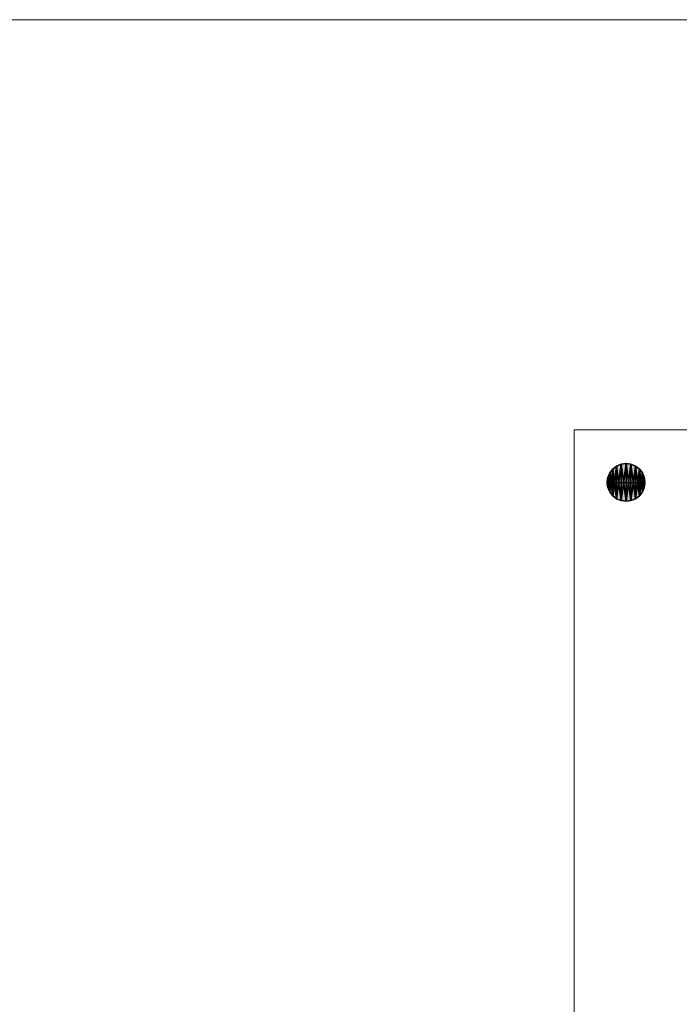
# Model space of a CAD drawing. Header units: inches. Extents: x 15 to 546804, y -66 to 267312.
# Tile 440 of 478: x 429543 to 437067, y 151306 to 162531. Entities that reach past the tile are written whole.
import ezdxf

# ---------------------------------------------------------------- set-up
doc = ezdxf.new("R2010")
doc.units = ezdxf.units.IN
doc.header["$MEASUREMENT"] = 0
doc.layers.add('inbraakbeveiliging', color=5, linetype='Continuous')

msp = doc.modelspace()

# ---------------------------------------------------------------- hatches: boundary and pattern name
at = {"lineweight": 20}
h = msp.add_hatch(color=7, dxfattribs=at)
h.dxf.hatch_style = 1
h.paths.add_polyline_path([(436460, 157471), (436460, 157256), (436675, 157256, 0.414214)])
h.paths.add_polyline_path([(436460, 157471, 0.414214), (436244, 157256), (436460, 157256)])
h.paths.add_polyline_path([(436460, 157256), (436244, 157256, 0.414214), (436460, 157040)])
h.paths.add_polyline_path([(436675, 157256), (436460, 157256), (436460, 157040, 0.414214)])

# ---------------------------------------------------------------- linework, layer by layer
at = {"color": 7, "lineweight": 20}
for p, q in [((435867, 157856), (451467, 157856)), ((435867, 143456), (435867, 157856)), ((435867, 143456, 300), (435867, 157856, 300)), ((435867, 157856), (435867, 157856, 300)), ((435867, 157856, 300), (451467, 157856, 300)), ((435867, 143456, 7500), (435867, 157856, 7500)), ((435867, 157856, 7500), (451467, 157856, 7500)), ((435867, 143456), (435867, 157856)), ((435867, 157856), (451467, 157856))]:
    msp.add_line(p, q, dxfattribs=at)
at = {"color": 7}
for p, q in [((436307, 157408, 0), (436307, 157408, 7000)), ((436352, 157442, 0), (436352, 157442, 7000)), ((436404, 157464, 0), (436404, 157464, 7000)), ((436460, 157479, 0), (436460, 157471, 0)), ((436460, 157471, 0), (436460, 157471, 7000)), ((436460, 157471, 0), (436460, 157040, 0)), ((436515, 157464, 0), (436515, 157464, 7000)), ((436567, 157442, 0), (436567, 157442, 7000)), ((436612, 157408, 0), (436612, 157408, 7000)), ((436251, 157311, 0), (436251, 157311, 7000)), ((436273, 157363, 0), (436273, 157363, 7000)), ((436646, 157363, 0), (436646, 157363, 7000)), ((436668, 157311, 0), (436668, 157311, 7000)), ((436236, 157256, 0), (436244, 157256, 0)), ((436244, 157256, 0), (436244, 157256, 7000)), ((436244, 157256, 0), (436675, 157256, 0)), ((436251, 157200, 0), (436251, 157200, 7000)), ((436668, 157200, 0), (436668, 157200, 7000)), ((436675, 157256, 0), (436675, 157256, 7000)), ((436273, 157148, 0), (436273, 157148, 7000)), ((436307, 157103, 0), (436307, 157103, 7000)), ((436352, 157069, 0), (436352, 157069, 7000)), ((436404, 157048, 0), (436404, 157048, 7000)), ((436460, 157040, 0), (436460, 157040, 7000)), ((436515, 157048, 0), (436515, 157048, 7000)), ((436567, 157069, 0), (436567, 157069, 7000)), ((436612, 157103, 0), (436612, 157103, 7000)), ((436646, 157148, 0), (436646, 157148, 7000))]:
    msp.add_line(p, q, dxfattribs=at)
for centre in [(436460, 157256, 7000), (436460, 157256, 0)]:
    msp.add_circle(centre, 215, dxfattribs=at)
at = {"color": 7, "lineweight": 20}
for points, invisible_edges in [([(435867, 143456, 300), (436867, 142256, 300), (435867, 157856, 300)], 3), ([(435867, 157856, 300), (437267, 156656, 300), (451467, 157856, 300)], 3), ([(435867, 142256), (435867, 143456), (435867, 157856)], 13), ([(435867, 142256), (435867, 157856), (436867, 142256)], 3), ([(437267, 156656), (435867, 157856), (451467, 157856)], 13), ([(435867, 157856, 300), (451467, 157856), (435867, 157856)], 1), ([(451467, 157856), (435867, 157856, 300), (451467, 157856, 300)], 1), ([(435867, 157856, 300), (435867, 143456), (435867, 143456, 300)], 1), ([(435867, 143456), (435867, 157856, 300), (435867, 157856)], 1), ([(437267, 156656, 300), (436867, 142256, 300), (437267, 142256, 300)], 1), ([(437267, 142256), (436867, 142256), (437267, 156656)], 2)]:
    msp.add_3dface(points, dxfattribs=dict(at, invisible_edges=invisible_edges))
at = {"layer": 'inbraakbeveiliging', "color": 7, "linetype": 'Continuous', "lineweight": 20}
msp.add_lwpolyline([(393180, 162531), (519052, 162531)], dxfattribs=at)

# ---------------------------------------------------------------- meshes
at = {"color": 7}
mesh = msp.add_polyface(dxfattribs=at)
corners = [(436251, 157200, 7000), (436251, 157311, 7000), (436244, 157256, 7000), (436273, 157148, 7000), (436273, 157363, 7000), (436307, 157103, 7000), (436307, 157408, 7000), (436352, 157069, 7000), (436352, 157442, 7000), (436404, 157048, 7000), (436404, 157464, 7000), (436460, 157040, 7000), (436460, 157471, 7000), (436515, 157048, 7000), (436515, 157464, 7000), (436567, 157069, 7000), (436567, 157442, 7000), (436612, 157103, 7000), (436612, 157408, 7000), (436646, 157148, 7000), (436646, 157363, 7000), (436668, 157200, 7000), (436668, 157311, 7000), (436675, 157256, 7000)]
mesh.append_faces([[corners[k] for k in face] for face in [(0, 1, 2), (22, 21, 23)]], dxfattribs={"vtx0": -1, "color": 7})
mesh.append_faces([[corners[k] for k in face] for face in [(1, 3, 4), (4, 5, 6), (6, 7, 8), (8, 9, 10), (10, 11, 12), (12, 13, 14), (14, 15, 16), (16, 17, 18), (18, 19, 20), (20, 21, 22)]], dxfattribs={"vtx0": -1, "vtx1": -1, "color": 7})
mesh.append_faces([[corners[k] for k in face] for face in [(1, 0, 3), (4, 3, 5), (6, 5, 7), (8, 7, 9), (10, 9, 11), (12, 11, 13), (14, 13, 15), (16, 15, 17), (18, 17, 19), (20, 19, 21)]], dxfattribs={"vtx0": -1, "vtx2": -1, "color": 7})
mesh = msp.add_polyface(dxfattribs=at)
corners = [(436251, 157311, 0), (436251, 157200, 0), (436244, 157256, 0), (436273, 157363, 0), (436273, 157148, 0), (436307, 157408, 0), (436307, 157103, 0), (436352, 157442, 0), (436352, 157069, 0), (436404, 157464, 0), (436404, 157048, 0), (436460, 157471, 0), (436460, 157040, 0), (436515, 157464, 0), (436515, 157048, 0), (436567, 157442, 0), (436567, 157069, 0), (436612, 157408, 0), (436612, 157103, 0), (436646, 157363, 0), (436646, 157148, 0), (436668, 157311, 0), (436668, 157200, 0), (436675, 157256, 0)]
mesh.append_faces([[corners[k] for k in face] for face in [(0, 1, 2), (22, 21, 23)]], dxfattribs={"vtx0": -1, "color": 7})
mesh.append_faces([[corners[k] for k in face] for face in [(1, 3, 4), (4, 5, 6), (6, 7, 8), (8, 9, 10), (10, 11, 12), (12, 13, 14), (14, 15, 16), (16, 17, 18), (18, 19, 20), (20, 21, 22)]], dxfattribs={"vtx0": -1, "vtx1": -1, "color": 7})
mesh.append_faces([[corners[k] for k in face] for face in [(1, 0, 3), (4, 3, 5), (6, 5, 7), (8, 7, 9), (10, 9, 11), (12, 11, 13), (14, 13, 15), (16, 15, 17), (18, 17, 19), (20, 19, 21)]], dxfattribs={"vtx0": -1, "vtx2": -1, "color": 7})
mesh = msp.add_polyface(dxfattribs=at)
corners = [(436307, 157408, 7000), (436273, 157363, 0), (436273, 157363, 7000), (436307, 157408, 0)]
mesh.append_faces([[corners[k] for k in face] for face in [(0, 1, 2), (1, 0, 3)]], dxfattribs={"vtx0": -1, "color": 7})
mesh = msp.add_polyface(dxfattribs=at)
corners = [(436307, 157408, 7000), (436352, 157442, 0), (436307, 157408, 0), (436352, 157442, 7000)]
mesh.append_faces([[corners[k] for k in face] for face in [(0, 1, 2), (1, 0, 3)]], dxfattribs={"vtx0": -1, "color": 7})
mesh = msp.add_polyface(dxfattribs=at)
corners = [(436352, 157442, 7000), (436404, 157464, 0), (436352, 157442, 0), (436404, 157464, 7000)]
mesh.append_faces([[corners[k] for k in face] for face in [(0, 1, 2), (1, 0, 3)]], dxfattribs={"vtx0": -1, "color": 7})
mesh = msp.add_polyface(dxfattribs=at)
corners = [(436404, 157464, 7000), (436460, 157471, 0), (436404, 157464, 0), (436460, 157471, 7000)]
mesh.append_faces([[corners[k] for k in face] for face in [(0, 1, 2), (1, 0, 3)]], dxfattribs={"vtx0": -1, "color": 7})
mesh = msp.add_polyface(dxfattribs=at)
corners = [(436460, 157471, 7000), (436515, 157464, 0), (436460, 157471, 0), (436515, 157464, 7000)]
mesh.append_faces([[corners[k] for k in face] for face in [(0, 1, 2), (1, 0, 3)]], dxfattribs={"vtx0": -1, "color": 7})
mesh = msp.add_polyface(dxfattribs=at)
corners = [(436515, 157464, 7000), (436567, 157442, 0), (436515, 157464, 0), (436567, 157442, 7000)]
mesh.append_faces([[corners[k] for k in face] for face in [(0, 1, 2), (1, 0, 3)]], dxfattribs={"vtx0": -1, "color": 7})
mesh = msp.add_polyface(dxfattribs=at)
corners = [(436567, 157442, 7000), (436612, 157408, 0), (436567, 157442, 0), (436612, 157408, 7000)]
mesh.append_faces([[corners[k] for k in face] for face in [(0, 1, 2), (1, 0, 3)]], dxfattribs={"vtx0": -1, "color": 7})
mesh = msp.add_polyface(dxfattribs=at)
corners = [(436612, 157408, 0), (436646, 157363, 7000), (436646, 157363, 0), (436612, 157408, 7000)]
mesh.append_faces([[corners[k] for k in face] for face in [(0, 1, 2), (1, 0, 3)]], dxfattribs={"vtx0": -1, "color": 7})
mesh = msp.add_polyface(dxfattribs=at)
corners = [(436251, 157311, 7000), (436244, 157256, 0), (436244, 157256, 7000), (436251, 157311, 0)]
mesh.append_faces([[corners[k] for k in face] for face in [(0, 1, 2), (1, 0, 3)]], dxfattribs={"vtx0": -1, "color": 7})
mesh = msp.add_polyface(dxfattribs=at)
corners = [(436273, 157363, 7000), (436251, 157311, 0), (436251, 157311, 7000), (436273, 157363, 0)]
mesh.append_faces([[corners[k] for k in face] for face in [(0, 1, 2), (1, 0, 3)]], dxfattribs={"vtx0": -1, "color": 7})
mesh = msp.add_polyface(dxfattribs=at)
corners = [(436646, 157363, 0), (436668, 157311, 7000), (436668, 157311, 0), (436646, 157363, 7000)]
mesh.append_faces([[corners[k] for k in face] for face in [(0, 1, 2), (1, 0, 3)]], dxfattribs={"vtx0": -1, "color": 7})
mesh = msp.add_polyface(dxfattribs=at)
corners = [(436668, 157311, 0), (436675, 157256, 7000), (436675, 157256, 0), (436668, 157311, 7000)]
mesh.append_faces([[corners[k] for k in face] for face in [(0, 1, 2), (1, 0, 3)]], dxfattribs={"vtx0": -1, "color": 7})
mesh = msp.add_polyface(dxfattribs=at)
corners = [(436244, 157256, 7000), (436251, 157200, 0), (436251, 157200, 7000), (436244, 157256, 0)]
mesh.append_faces([[corners[k] for k in face] for face in [(0, 1, 2), (1, 0, 3)]], dxfattribs={"vtx0": -1, "color": 7})
mesh = msp.add_polyface(dxfattribs=at)
corners = [(436251, 157200, 7000), (436273, 157148, 0), (436273, 157148, 7000), (436251, 157200, 0)]
mesh.append_faces([[corners[k] for k in face] for face in [(0, 1, 2), (1, 0, 3)]], dxfattribs={"vtx0": -1, "color": 7})
mesh = msp.add_polyface(dxfattribs=at)
corners = [(436668, 157200, 0), (436646, 157148, 7000), (436646, 157148, 0), (436668, 157200, 7000)]
mesh.append_faces([[corners[k] for k in face] for face in [(0, 1, 2), (1, 0, 3)]], dxfattribs={"vtx0": -1, "color": 7})
mesh = msp.add_polyface(dxfattribs=at)
corners = [(436675, 157256, 0), (436668, 157200, 7000), (436668, 157200, 0), (436675, 157256, 7000)]
mesh.append_faces([[corners[k] for k in face] for face in [(0, 1, 2), (1, 0, 3)]], dxfattribs={"vtx0": -1, "color": 7})
mesh = msp.add_polyface(dxfattribs=at)
corners = [(436273, 157148, 7000), (436307, 157103, 0), (436307, 157103, 7000), (436273, 157148, 0)]
mesh.append_faces([[corners[k] for k in face] for face in [(0, 1, 2), (1, 0, 3)]], dxfattribs={"vtx0": -1, "color": 7})
mesh = msp.add_polyface(dxfattribs=at)
corners = [(436352, 157069, 7000), (436307, 157103, 0), (436352, 157069, 0), (436307, 157103, 7000)]
mesh.append_faces([[corners[k] for k in face] for face in [(0, 1, 2), (1, 0, 3)]], dxfattribs={"vtx0": -1, "color": 7})
mesh = msp.add_polyface(dxfattribs=at)
corners = [(436404, 157048, 7000), (436352, 157069, 0), (436404, 157048, 0), (436352, 157069, 7000)]
mesh.append_faces([[corners[k] for k in face] for face in [(0, 1, 2), (1, 0, 3)]], dxfattribs={"vtx0": -1, "color": 7})
mesh = msp.add_polyface(dxfattribs=at)
corners = [(436460, 157040, 7000), (436404, 157048, 0), (436460, 157040, 0), (436404, 157048, 7000)]
mesh.append_faces([[corners[k] for k in face] for face in [(0, 1, 2), (1, 0, 3)]], dxfattribs={"vtx0": -1, "color": 7})
mesh = msp.add_polyface(dxfattribs=at)
corners = [(436515, 157048, 7000), (436460, 157040, 0), (436515, 157048, 0), (436460, 157040, 7000)]
mesh.append_faces([[corners[k] for k in face] for face in [(0, 1, 2), (1, 0, 3)]], dxfattribs={"vtx0": -1, "color": 7})
mesh = msp.add_polyface(dxfattribs=at)
corners = [(436567, 157069, 7000), (436515, 157048, 0), (436567, 157069, 0), (436515, 157048, 7000)]
mesh.append_faces([[corners[k] for k in face] for face in [(0, 1, 2), (1, 0, 3)]], dxfattribs={"vtx0": -1, "color": 7})
mesh = msp.add_polyface(dxfattribs=at)
corners = [(436612, 157103, 7000), (436567, 157069, 0), (436612, 157103, 0), (436567, 157069, 7000)]
mesh.append_faces([[corners[k] for k in face] for face in [(0, 1, 2), (1, 0, 3)]], dxfattribs={"vtx0": -1, "color": 7})
mesh = msp.add_polyface(dxfattribs=at)
corners = [(436646, 157148, 0), (436612, 157103, 7000), (436612, 157103, 0), (436646, 157148, 7000)]
mesh.append_faces([[corners[k] for k in face] for face in [(0, 1, 2), (1, 0, 3)]], dxfattribs={"vtx0": -1, "color": 7})

doc.saveas('drawing.dxf')
